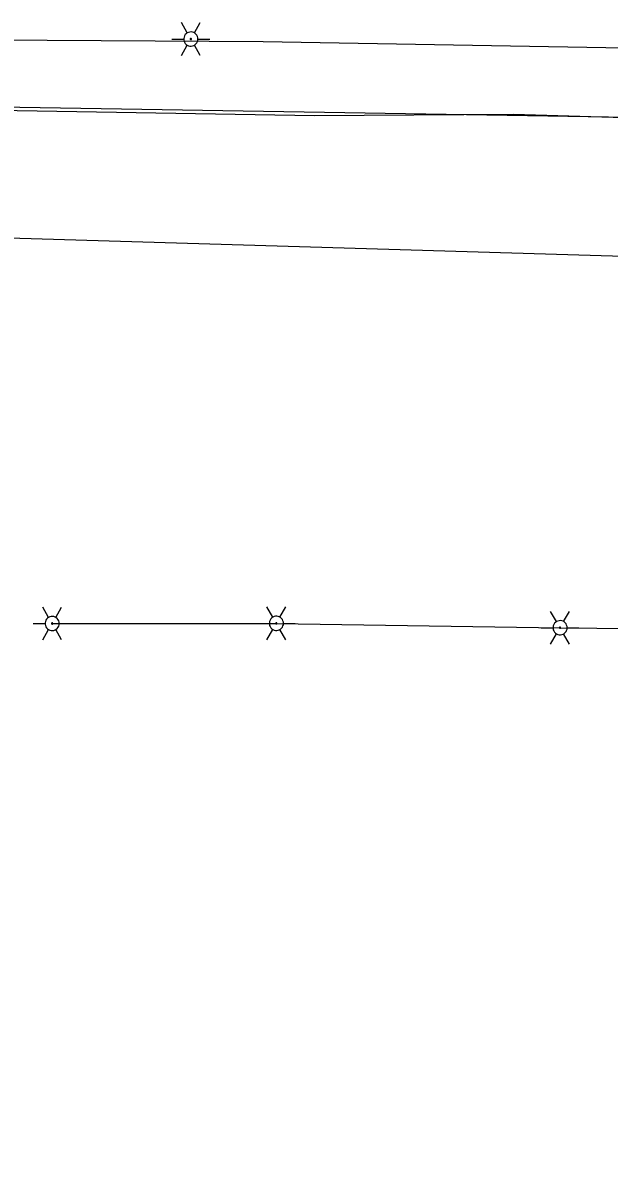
# Model space of a CAD drawing. Extents: x 596028 to 606371, y 330010 to 403088.
# Drawn here: x 605204.7 to 605323.1, y 349749.7 to 349978.1 of the extents above; entities that cross this region are included whole.
import ezdxf

# ---------------------------------------------------------------- set-up
doc = ezdxf.new("R2010")
doc.units = 0
for name, color, linetype in [('E_LTG', 7, 'Continuous'), ('E_LTG_CID', 7, 'Continuous'), ('E_SIG_Conduit', 7, 'Continuous'), ('E_UTL_G_UG', 7, 'Continuous'), ('E_UTL_Overhead', 7, 'Continuous'), ('E_UTL_SAN_UG', 7, 'Continuous')]:
    doc.layers.add(name, color=color, linetype=linetype)

# ---------------------------------------------------------------- blocks, each defined once
blk = doc.blocks.new('ACAD_PROXY_ENTITY_15')
at = {"layer": 'E_LTG'}
for points in [[(1843663.8, 1030159.59), (1843660.17, 1030165.87)], [(1843668.16, 1030159.59), (1843671.79, 1030165.87)], [(1843654.37, 1030155.82), (1843661.62, 1030155.82)], [(1843670.34, 1030155.82), (1843670.26, 1030156.64), (1843670.02, 1030157.44), (1843669.64, 1030158.17), (1843669.13, 1030158.82), (1843668.51, 1030159.36), (1843667.79, 1030159.78), (1843667.01, 1030160.05), (1843666.19, 1030160.17), (1843665.36, 1030160.13), (1843664.56, 1030159.93), (1843663.8, 1030159.59), (1843663.13, 1030159.11), (1843662.56, 1030158.51), (1843662.11, 1030157.81), (1843661.8, 1030157.04), (1843661.64, 1030156.23), (1843661.64, 1030155.4), (1843661.8, 1030154.59), (1843662.11, 1030153.82), (1843662.56, 1030153.12), (1843663.13, 1030152.52), (1843663.8, 1030152.04), (1843664.56, 1030151.7), (1843665.36, 1030151.51), (1843666.19, 1030151.47), (1843667.01, 1030151.58), (1843667.79, 1030151.85), (1843668.51, 1030152.27), (1843669.13, 1030152.81), (1843669.64, 1030153.46), (1843670.02, 1030154.2), (1843670.26, 1030154.99), (1843670.34, 1030155.82)], [(1843670.34, 1030155.82), (1843670.26, 1030156.64), (1843670.02, 1030157.44), (1843669.64, 1030158.17), (1843669.13, 1030158.82), (1843668.51, 1030159.36), (1843667.79, 1030159.78), (1843667.01, 1030160.05), (1843666.19, 1030160.17), (1843665.36, 1030160.13), (1843664.56, 1030159.93), (1843663.8, 1030159.59), (1843663.13, 1030159.11), (1843662.56, 1030158.51), (1843662.11, 1030157.81), (1843661.8, 1030157.04), (1843661.64, 1030156.23), (1843661.64, 1030155.4), (1843661.8, 1030154.59), (1843662.11, 1030153.82), (1843662.56, 1030153.12), (1843663.13, 1030152.52), (1843663.8, 1030152.04), (1843664.56, 1030151.7), (1843665.36, 1030151.51), (1843666.19, 1030151.47), (1843667.01, 1030151.58), (1843667.79, 1030151.85), (1843668.51, 1030152.27), (1843669.13, 1030152.81), (1843669.64, 1030153.46), (1843670.02, 1030154.2), (1843670.26, 1030154.99), (1843670.34, 1030155.82)], [(1843670.34, 1030155.82), (1843670.26, 1030156.64), (1843670.02, 1030157.44), (1843669.64, 1030158.17), (1843669.13, 1030158.82), (1843668.51, 1030159.36), (1843667.79, 1030159.78), (1843667.01, 1030160.05), (1843666.19, 1030160.17), (1843665.36, 1030160.13), (1843664.56, 1030159.93), (1843663.8, 1030159.59), (1843663.13, 1030159.11), (1843662.56, 1030158.51), (1843662.11, 1030157.81), (1843661.8, 1030157.04), (1843661.64, 1030156.23), (1843661.64, 1030155.4), (1843661.8, 1030154.59), (1843662.11, 1030153.82), (1843662.56, 1030153.12), (1843663.13, 1030152.52), (1843663.8, 1030152.04), (1843664.56, 1030151.7), (1843665.36, 1030151.51), (1843666.19, 1030151.47), (1843667.01, 1030151.58), (1843667.79, 1030151.85), (1843668.51, 1030152.27), (1843669.13, 1030152.81), (1843669.64, 1030153.46), (1843670.02, 1030154.2), (1843670.26, 1030154.99), (1843670.34, 1030155.82)], [(1843666.34, 1030155.82), (1843666.34, 1030155.88), (1843666.32, 1030155.95), (1843666.29, 1030156.01), (1843666.24, 1030156.07), (1843666.19, 1030156.11), (1843666.13, 1030156.15), (1843666.07, 1030156.17), (1843666, 1030156.18), (1843665.93, 1030156.18), (1843665.86, 1030156.16), (1843665.8, 1030156.13), (1843665.74, 1030156.09), (1843665.69, 1030156.04), (1843665.66, 1030155.98), (1843665.63, 1030155.92), (1843665.62, 1030155.85), (1843665.62, 1030155.78), (1843665.63, 1030155.71), (1843665.66, 1030155.65), (1843665.69, 1030155.59), (1843665.74, 1030155.54), (1843665.8, 1030155.5), (1843665.86, 1030155.47), (1843665.93, 1030155.46), (1843666, 1030155.45), (1843666.07, 1030155.46), (1843666.13, 1030155.49), (1843666.19, 1030155.52), (1843666.24, 1030155.57), (1843666.29, 1030155.62), (1843666.32, 1030155.68), (1843666.34, 1030155.75), (1843666.34, 1030155.82)], [(1843670.34, 1030155.82), (1843677.59, 1030155.82)], [(1843660.17, 1030145.76), (1843663.8, 1030152.04)], [(1843671.79, 1030145.76), (1843668.16, 1030152.04)]]:
    blk.add_lwpolyline(points, dxfattribs=at)

msp = doc.modelspace()

# ---------------------------------------------------------------- linework, layer by layer
at = {"layer": 'E_LTG'}
for points in [[(605209.96, 349858.19), (605208.77, 349860.25)], [(605211.39, 349858.19), (605212.58, 349860.25)], [(605255.19, 349858.22), (605254, 349860.28)], [(605256.62, 349858.22), (605257.81, 349860.28)], [(605212.11, 349856.95), (605212.08, 349857.22), (605212, 349857.48), (605211.88, 349857.72), (605211.71, 349857.94), (605211.51, 349858.12), (605211.27, 349858.25), (605211.01, 349858.34), (605210.74, 349858.38), (605210.47, 349858.37), (605210.21, 349858.3), (605209.96, 349858.19), (605209.74, 349858.03), (605209.55, 349857.83), (605209.41, 349857.61), (605209.31, 349857.35), (605209.25, 349857.09), (605209.25, 349856.82), (605209.31, 349856.55), (605209.41, 349856.3), (605209.55, 349856.07), (605209.74, 349855.87), (605209.96, 349855.71), (605210.21, 349855.6), (605210.47, 349855.54), (605210.74, 349855.52), (605211.01, 349855.56), (605211.27, 349855.65), (605211.51, 349855.79), (605211.71, 349855.97), (605211.88, 349856.18), (605212, 349856.42), (605212.08, 349856.68), (605212.11, 349856.95)], [(605212.11, 349856.95), (605212.08, 349857.22), (605212, 349857.48), (605211.88, 349857.72), (605211.71, 349857.94), (605211.51, 349858.12), (605211.27, 349858.25), (605211.01, 349858.34), (605210.74, 349858.38), (605210.47, 349858.37), (605210.21, 349858.3), (605209.96, 349858.19), (605209.74, 349858.03), (605209.55, 349857.83), (605209.41, 349857.61), (605209.31, 349857.35), (605209.25, 349857.09), (605209.25, 349856.82), (605209.31, 349856.55), (605209.41, 349856.3), (605209.55, 349856.07), (605209.74, 349855.87), (605209.96, 349855.71), (605210.21, 349855.6), (605210.47, 349855.54), (605210.74, 349855.52), (605211.01, 349855.56), (605211.27, 349855.65), (605211.51, 349855.79), (605211.71, 349855.97), (605211.88, 349856.18), (605212, 349856.42), (605212.08, 349856.68), (605212.11, 349856.95)], [(605212.11, 349856.95), (605212.08, 349857.22), (605212, 349857.48), (605211.88, 349857.72), (605211.71, 349857.94), (605211.51, 349858.12), (605211.27, 349858.25), (605211.01, 349858.34), (605210.74, 349858.38), (605210.47, 349858.37), (605210.21, 349858.3), (605209.96, 349858.19), (605209.74, 349858.03), (605209.55, 349857.83), (605209.41, 349857.61), (605209.31, 349857.35), (605209.25, 349857.09), (605209.25, 349856.82), (605209.31, 349856.55), (605209.41, 349856.3), (605209.55, 349856.07), (605209.74, 349855.87), (605209.96, 349855.71), (605210.21, 349855.6), (605210.47, 349855.54), (605210.74, 349855.52), (605211.01, 349855.56), (605211.27, 349855.65), (605211.51, 349855.79), (605211.71, 349855.97), (605211.88, 349856.18), (605212, 349856.42), (605212.08, 349856.68), (605212.11, 349856.95)], [(605257.34, 349856.98), (605257.31, 349857.25), (605257.24, 349857.51), (605257.11, 349857.75), (605256.94, 349857.97), (605256.74, 349858.15), (605256.5, 349858.28), (605256.25, 349858.37), (605255.98, 349858.41), (605255.71, 349858.4), (605255.44, 349858.33), (605255.19, 349858.22), (605254.97, 349858.06), (605254.79, 349857.87), (605254.64, 349857.64), (605254.54, 349857.38), (605254.49, 349857.12), (605254.49, 349856.85), (605254.54, 349856.58), (605254.64, 349856.33), (605254.79, 349856.1), (605254.97, 349855.9), (605255.19, 349855.74), (605255.44, 349855.63), (605255.71, 349855.57), (605255.98, 349855.55), (605256.25, 349855.59), (605256.5, 349855.68), (605256.74, 349855.82), (605256.94, 349856), (605257.11, 349856.21), (605257.24, 349856.45), (605257.31, 349856.71), (605257.34, 349856.98)], [(605257.34, 349856.98), (605257.31, 349857.25), (605257.24, 349857.51), (605257.11, 349857.75), (605256.94, 349857.97), (605256.74, 349858.15), (605256.5, 349858.28), (605256.25, 349858.37), (605255.98, 349858.41), (605255.71, 349858.4), (605255.44, 349858.33), (605255.19, 349858.22), (605254.97, 349858.06), (605254.79, 349857.87), (605254.64, 349857.64), (605254.54, 349857.38), (605254.49, 349857.12), (605254.49, 349856.85), (605254.54, 349856.58), (605254.64, 349856.33), (605254.79, 349856.1), (605254.97, 349855.9), (605255.19, 349855.74), (605255.44, 349855.63), (605255.71, 349855.57), (605255.98, 349855.55), (605256.25, 349855.59), (605256.5, 349855.68), (605256.74, 349855.82), (605256.94, 349856), (605257.11, 349856.21), (605257.24, 349856.45), (605257.31, 349856.71), (605257.34, 349856.98)], [(605257.34, 349856.98), (605257.31, 349857.25), (605257.24, 349857.51), (605257.11, 349857.75), (605256.94, 349857.97), (605256.74, 349858.15), (605256.5, 349858.28), (605256.25, 349858.37), (605255.98, 349858.41), (605255.71, 349858.4), (605255.44, 349858.33), (605255.19, 349858.22), (605254.97, 349858.06), (605254.79, 349857.87), (605254.64, 349857.64), (605254.54, 349857.38), (605254.49, 349857.12), (605254.49, 349856.85), (605254.54, 349856.58), (605254.64, 349856.33), (605254.79, 349856.1), (605254.97, 349855.9), (605255.19, 349855.74), (605255.44, 349855.63), (605255.71, 349855.57), (605255.98, 349855.55), (605256.25, 349855.59), (605256.5, 349855.68), (605256.74, 349855.82), (605256.94, 349856), (605257.11, 349856.21), (605257.24, 349856.45), (605257.31, 349856.71), (605257.34, 349856.98)], [(605312.42, 349857.34), (605311.23, 349859.4)], [(605314.56, 349856.1), (605314.54, 349856.37), (605314.46, 349856.63), (605314.34, 349856.87), (605314.17, 349857.09), (605313.96, 349857.27), (605313.73, 349857.4), (605313.47, 349857.49), (605313.2, 349857.53), (605312.93, 349857.52), (605312.67, 349857.45), (605312.42, 349857.34), (605312.2, 349857.18), (605312.01, 349856.99), (605311.86, 349856.76), (605311.76, 349856.5), (605311.71, 349856.24), (605311.71, 349855.97), (605311.76, 349855.7), (605311.86, 349855.45), (605312.01, 349855.22), (605312.2, 349855.02), (605312.42, 349854.86), (605312.67, 349854.75), (605312.93, 349854.69), (605313.2, 349854.67), (605313.47, 349854.71), (605313.73, 349854.8), (605313.96, 349854.94), (605314.17, 349855.12), (605314.34, 349855.33), (605314.46, 349855.57), (605314.54, 349855.83), (605314.56, 349856.1)], [(605314.56, 349856.1), (605314.54, 349856.37), (605314.46, 349856.63), (605314.34, 349856.87), (605314.17, 349857.09), (605313.96, 349857.27), (605313.73, 349857.4), (605313.47, 349857.49), (605313.2, 349857.53), (605312.93, 349857.52), (605312.67, 349857.45), (605312.42, 349857.34), (605312.2, 349857.18), (605312.01, 349856.99), (605311.86, 349856.76), (605311.76, 349856.5), (605311.71, 349856.24), (605311.71, 349855.97), (605311.76, 349855.7), (605311.86, 349855.45), (605312.01, 349855.22), (605312.2, 349855.02), (605312.42, 349854.86), (605312.67, 349854.75), (605312.93, 349854.69), (605313.2, 349854.67), (605313.47, 349854.71), (605313.73, 349854.8), (605313.96, 349854.94), (605314.17, 349855.12), (605314.34, 349855.33), (605314.46, 349855.57), (605314.54, 349855.83), (605314.56, 349856.1)], [(605314.56, 349856.1), (605314.54, 349856.37), (605314.46, 349856.63), (605314.34, 349856.87), (605314.17, 349857.09), (605313.96, 349857.27), (605313.73, 349857.4), (605313.47, 349857.49), (605313.2, 349857.53), (605312.93, 349857.52), (605312.67, 349857.45), (605312.42, 349857.34), (605312.2, 349857.18), (605312.01, 349856.99), (605311.86, 349856.76), (605311.76, 349856.5), (605311.71, 349856.24), (605311.71, 349855.97), (605311.76, 349855.7), (605311.86, 349855.45), (605312.01, 349855.22), (605312.2, 349855.02), (605312.42, 349854.86), (605312.67, 349854.75), (605312.93, 349854.69), (605313.2, 349854.67), (605313.47, 349854.71), (605313.73, 349854.8), (605313.96, 349854.94), (605314.17, 349855.12), (605314.34, 349855.33), (605314.46, 349855.57), (605314.54, 349855.83), (605314.56, 349856.1)], [(605313.85, 349857.34), (605315.04, 349859.4)], [(605206.87, 349856.95), (605209.25, 349856.95)], [(605208.77, 349853.65), (605209.96, 349855.71)], [(605210.8, 349856.95), (605210.79, 349856.97), (605210.79, 349857), (605210.78, 349857.02), (605210.76, 349857.03), (605210.75, 349857.05), (605210.73, 349857.06), (605210.7, 349857.07), (605210.68, 349857.07), (605210.66, 349857.07), (605210.64, 349857.06), (605210.62, 349857.05), (605210.6, 349857.04), (605210.58, 349857.02), (605210.57, 349857.01), (605210.56, 349856.98), (605210.56, 349856.96), (605210.56, 349856.94), (605210.56, 349856.92), (605210.57, 349856.9), (605210.58, 349856.88), (605210.6, 349856.86), (605210.62, 349856.85), (605210.64, 349856.84), (605210.66, 349856.83), (605210.68, 349856.83), (605210.7, 349856.84), (605210.73, 349856.84), (605210.75, 349856.85), (605210.76, 349856.87), (605210.78, 349856.89), (605210.79, 349856.91), (605210.79, 349856.93), (605210.8, 349856.95)], [(605212.58, 349853.65), (605211.39, 349855.71)], [(605212.11, 349856.95), (605214.49, 349856.95)], [(605252.1, 349856.98), (605254.48, 349856.98)], [(605254, 349853.68), (605255.19, 349855.74)], [(605256.03, 349856.98), (605256.03, 349857), (605256.02, 349857.03), (605256.01, 349857.05), (605255.99, 349857.06), (605255.98, 349857.08), (605255.96, 349857.09), (605255.94, 349857.1), (605255.91, 349857.1), (605255.89, 349857.1), (605255.87, 349857.09), (605255.85, 349857.09), (605255.83, 349857.07), (605255.81, 349857.06), (605255.8, 349857.04), (605255.79, 349857.02), (605255.79, 349856.99), (605255.79, 349856.97), (605255.79, 349856.95), (605255.8, 349856.93), (605255.81, 349856.91), (605255.83, 349856.89), (605255.85, 349856.88), (605255.87, 349856.87), (605255.89, 349856.86), (605255.91, 349856.86), (605255.94, 349856.87), (605255.96, 349856.87), (605255.98, 349856.89), (605255.99, 349856.9), (605256.01, 349856.92), (605256.02, 349856.94), (605256.03, 349856.96), (605256.03, 349856.98)], [(605257.81, 349853.68), (605256.62, 349855.74)], [(605257.34, 349856.98), (605259.72, 349856.98)], [(605309.32, 349856.1), (605311.7, 349856.1)], [(605313.25, 349856.1), (605313.25, 349856.12), (605313.24, 349856.15), (605313.23, 349856.17), (605313.22, 349856.18), (605313.2, 349856.2), (605313.18, 349856.21), (605313.16, 349856.22), (605313.14, 349856.22), (605313.12, 349856.22), (605313.09, 349856.21), (605313.07, 349856.21), (605313.06, 349856.19), (605313.04, 349856.18), (605313.03, 349856.16), (605313.02, 349856.14), (605313.01, 349856.11), (605313.01, 349856.09), (605313.02, 349856.07), (605313.03, 349856.05), (605313.04, 349856.03), (605313.06, 349856.01), (605313.07, 349856), (605313.09, 349855.99), (605313.12, 349855.98), (605313.14, 349855.98), (605313.16, 349855.99), (605313.18, 349855.99), (605313.2, 349856.01), (605313.22, 349856.02), (605313.23, 349856.04), (605313.24, 349856.06), (605313.25, 349856.08), (605313.25, 349856.1)], [(605314.56, 349856.1), (605316.94, 349856.1)], [(605311.23, 349852.8), (605312.42, 349854.86)], [(605315.04, 349852.8), (605313.85, 349854.86)]]:
    msp.add_lwpolyline(points, dxfattribs=at)
at = {"layer": 'E_LTG_CID'}
msp.add_lwpolyline([(605210.68, 349856.95), (605255.91, 349856.98), (605313.13, 349856.1), (605424.09, 349855.07)], dxfattribs=at)
at = {"layer": 'E_SIG_Conduit'}
msp.add_lwpolyline([(605179.55, 349961.42), (605372.08, 349958.25), (605400.36, 349957.61), (605410.04, 349956.99)], dxfattribs=at)
at = {"layer": 'E_UTL_G_UG'}
msp.add_lwpolyline([(605191.58, 349960.55), (605263.6, 349959.38), (605303.77, 349959.62), (605341.69, 349958.47), (605364.55, 349957.47), (605418.62, 349955.69), (605447.68, 349956.73), (605494.96, 349954.84), (605495.12, 349948.44), (605505.72, 349947.87), (605505.71, 349947.88), (605548.57, 349947.39), (605561.02, 349949.8), (605573.83, 349948.32), (605583.22, 349947.39), (605623.72, 349945.45)], dxfattribs=at)
at = {"layer": 'E_UTL_Overhead'}
msp.add_lwpolyline([(605143.81, 349749.74), (605141.52, 349819.92), (605155.11, 349974.85), (605253.26, 349974.25), (605333.85, 349972.88), (605354.11, 349970.8), (605513.44, 349968.29), (605659.83, 349966.5)], dxfattribs=at)
at = {"layer": 'E_UTL_SAN_UG'}
msp.add_line((605146.81, 349936.36), (605415.84, 349928.35), dxfattribs=at)

# ---------------------------------------------------------------- block references
at = {"layer": 'E_LTG', "xscale": 0.32808333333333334, "yscale": 0.32808333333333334}
msp.add_blockref('ACAD_PROXY_ENTITY_15', (362.57, 11997.82), dxfattribs=at)

doc.saveas('drawing.dxf')
